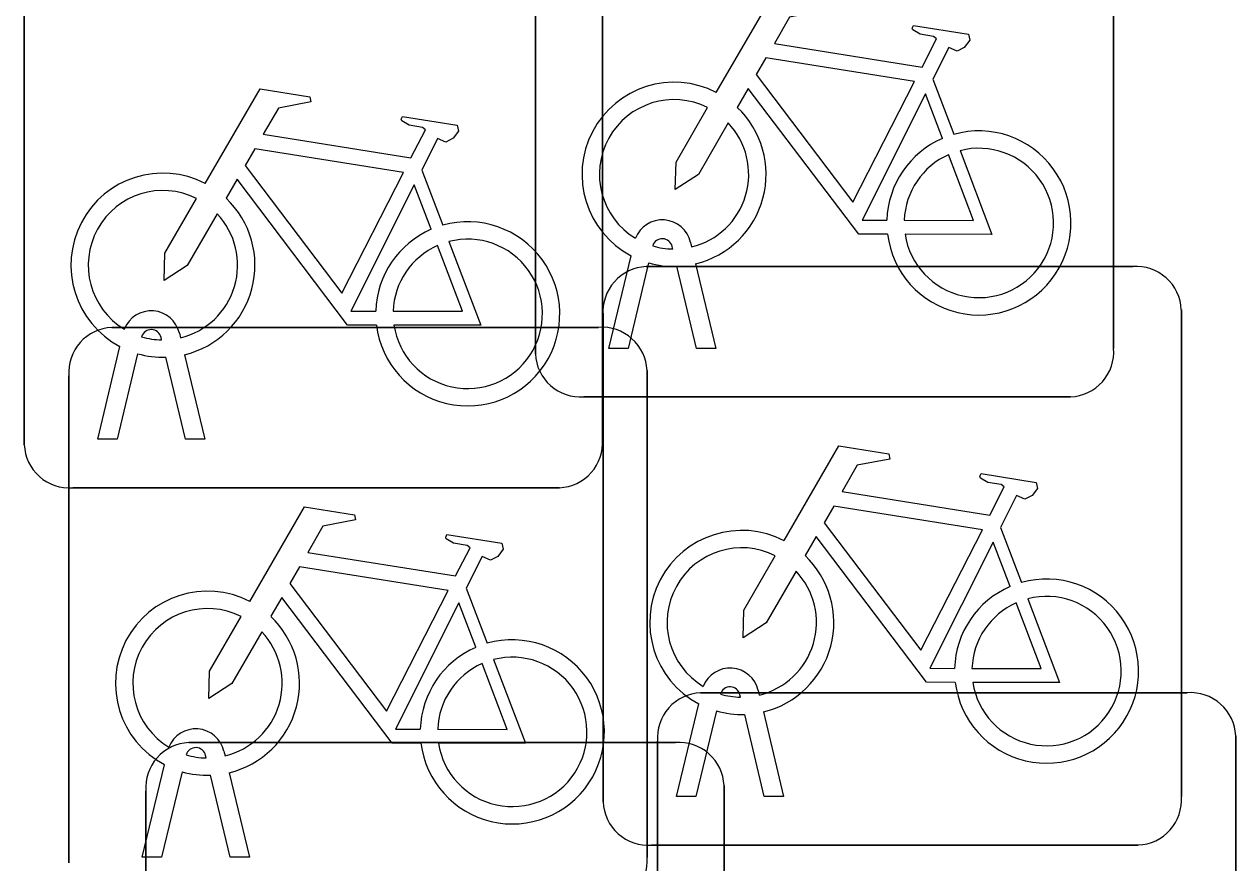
# Model space of a CAD drawing. Extents: x 162157 to 163165, y 378998 to 380775.
# Drawn here: x 162185.62 to 162187.714, y 379851.957 to 379853.405 of the extents above; entities that cross this region are included whole.
import ezdxf

# ---------------------------------------------------------------- set-up
doc = ezdxf.new("R2010")
doc.units = 0
doc.layers.add('IMGEO_Fietsenrek', color=7, linetype='Continuous')

msp = doc.modelspace()

# ---------------------------------------------------------------- linework, layer by layer
at = {"layer": 'IMGEO_Fietsenrek'}
for p, q in [((162186.5035, 379852.8359), (162186.5035, 379853.6768)), ((162186.5035, 379853.6768), (162186.5035, 379852.8359)), ((162187.5025, 379853.6861), (162187.5025, 379852.8452)), ((162187.5025, 379852.8452), (162187.5025, 379853.6861)), ((162186.6195, 379853.5291), (162186.6195, 379852.6882)), ((162186.6195, 379852.6882), (162186.6195, 379853.5291)), ((162185.6205, 379852.6789), (162185.6205, 379853.5198)), ((162185.6205, 379853.5198), (162185.6205, 379852.6789)), ((162187.1902, 379853.3102), (162187.2265, 379853.215)), ((162186.3072, 379853.1532), (162186.3435, 379853.058)), ((162186.7409, 379853.0169), (162186.7399, 379853.0212)), ((162186.7716, 379853.0284), (162186.7734, 379853.0205)), ((162186.6305, 379852.8453), (162186.6688, 379853.0053)), ((162186.6992, 379852.9931), (162186.6639, 379852.8453)), ((162186.6949, 379852.9865), (162187.5358, 379852.9865)), ((162187.5358, 379852.9865), (162186.6949, 379852.9865)), ((162186.782, 379852.8453), (162186.7481, 379852.987)), ((162186.7804, 379852.9913), (162186.8154, 379852.8453)), ((162186.6205, 379852.0619), (162186.6205, 379852.9028)), ((162186.6205, 379852.9028), (162186.6205, 379852.0619)), ((162187.6195, 379852.9121), (162187.6195, 379852.0712)), ((162187.6195, 379852.0712), (162187.6195, 379852.9121)), ((162185.7719, 379852.8815), (162186.6128, 379852.8815)), ((162186.6128, 379852.8815), (162185.7719, 379852.8815)), ((162185.8886, 379852.8714), (162185.8904, 379852.8635)), ((162185.8579, 379852.8599), (162185.8569, 379852.8642)), ((162185.7475, 379852.6883), (162185.7858, 379852.8483)), ((162185.8162, 379852.8361), (162185.7809, 379852.6883)), ((162185.899, 379852.6883), (162185.8651, 379852.83)), ((162185.8974, 379852.8343), (162185.9324, 379852.6883)), ((162186.6639, 379852.8453), (162186.6305, 379852.8453)), ((162186.8154, 379852.8453), (162186.782, 379852.8453)), ((162185.6975, 379851.9569), (162185.6975, 379852.7978)), ((162185.6975, 379852.7978), (162185.6975, 379851.9569)), ((162186.6965, 379852.8071), (162186.6965, 379851.9662)), ((162186.6965, 379851.9662), (162186.6965, 379852.8071)), ((162187.4281, 379852.7615), (162186.5872, 379852.7615)), ((162186.5872, 379852.7615), (162187.4281, 379852.7615)), ((162185.7809, 379852.6883), (162185.7475, 379852.6883)), ((162185.9324, 379852.6883), (162185.899, 379852.6883)), ((162186.5451, 379852.6045), (162185.7042, 379852.6045)), ((162185.7042, 379852.6045), (162186.5451, 379852.6045)), ((162187.3072, 379852.5362), (162187.3435, 379852.441)), ((162186.3842, 379852.4312), (162186.4205, 379852.336)), ((162186.7889, 379852.2505), (162187.6298, 379852.2505)), ((162187.6298, 379852.2505), (162186.7889, 379852.2505)), ((162186.8579, 379852.2429), (162186.8569, 379852.2472)), ((162186.8886, 379852.2544), (162186.8904, 379852.2465)), ((162186.7475, 379852.0713), (162186.7858, 379852.2313)), ((162186.8162, 379852.2191), (162186.7809, 379852.0713)), ((162186.899, 379852.0713), (162186.8651, 379852.213)), ((162186.8974, 379852.2173), (162186.9324, 379852.0713)), ((162185.9049, 379852.1645), (162186.7458, 379852.1645)), ((162186.7458, 379852.1645), (162185.9049, 379852.1645)), ((162186.7145, 379851.3259), (162186.7145, 379852.1668)), ((162186.7145, 379852.1668), (162186.7145, 379851.3259)), ((162187.7135, 379852.1761), (162187.7135, 379851.3352)), ((162187.7135, 379851.3352), (162187.7135, 379852.1761)), ((162185.9349, 379852.1379), (162185.9339, 379852.1422)), ((162185.9656, 379852.1494), (162185.9674, 379852.1415)), ((162185.8245, 379851.9663), (162185.8628, 379852.1263)), ((162185.8932, 379852.1141), (162185.8579, 379851.9663)), ((162185.976, 379851.9663), (162185.9421, 379852.108)), ((162185.9744, 379852.1123), (162186.0094, 379851.9663)), ((162185.8305, 379851.2399), (162185.8305, 379852.0808)), ((162185.8305, 379852.0808), (162185.8305, 379851.2399)), ((162186.8295, 379852.0901), (162186.8295, 379851.2492)), ((162186.8295, 379851.2492), (162186.8295, 379852.0901)), ((162186.7809, 379852.0713), (162186.7475, 379852.0713)), ((162186.9324, 379852.0713), (162186.899, 379852.0713)), ((162187.5451, 379851.9875), (162186.7042, 379851.9875)), ((162186.7042, 379851.9875), (162187.5451, 379851.9875)), ((162185.8579, 379851.9663), (162185.8245, 379851.9663)), ((162186.0094, 379851.9663), (162185.976, 379851.9663))]:
    msp.add_line(p, q, dxfattribs=at)
for points in [[(162186.8161, 379853.2872), (162186.9108, 379853.4507), (162186.997, 379853.4369), (162186.9987, 379853.4282), (162186.9426, 379853.4173), (162186.9164, 379853.372), (162187.1716, 379853.3312)], [(162187.1716, 379853.3312), (162187.1966, 379853.38), (162187.1915, 379853.384), (162187.1683, 379853.3877), (162187.1556, 379853.3952), (162187.1546, 379853.3983), (162187.1568, 379853.4029), (162187.2516, 379853.3878), (162187.2539, 379853.3775), (162187.2445, 379853.3651), (162187.2321, 379853.3587), (162187.2176, 379853.3649), (162187.1902, 379853.3102)], [(162187.1587, 379853.306), (162186.9019, 379853.347), (162186.8852, 379853.3182), (162187.0522, 379853.0979), (162187.1587, 379853.306)], [(162185.9331, 379853.1302), (162186.0278, 379853.2937), (162186.114, 379853.2799), (162186.1157, 379853.2712), (162186.0596, 379853.2603), (162186.0334, 379853.215), (162186.2886, 379853.1742)], [(162187.1118, 379853.0425), (162187.0621, 379853.0426), (162186.8714, 379853.2943), (162186.8524, 379853.2615)], [(162187.2067, 379853.208), (162187.1774, 379853.2848), (162187.068, 379853.0667), (162187.1107, 379853.0666)], [(162186.8368, 379853.2347), (162186.7852, 379853.1455), (162186.7453, 379853.1195), (162186.7465, 379853.167), (162186.801, 379853.2612)], [(162186.2886, 379853.1742), (162186.3136, 379853.223), (162186.3085, 379853.227), (162186.2853, 379853.2307), (162186.2726, 379853.2382), (162186.2716, 379853.2413), (162186.2738, 379853.2459), (162186.3686, 379853.2308), (162186.3709, 379853.2205), (162186.3615, 379853.2081), (162186.3491, 379853.2017), (162186.3346, 379853.2079), (162186.3072, 379853.1532)], [(162186.2757, 379853.149), (162186.0189, 379853.19), (162186.0022, 379853.1612), (162186.1692, 379852.9409), (162186.2757, 379853.149)], [(162187.2372, 379853.1868), (162187.2922, 379853.0422), (162187.1421, 379853.0425)], [(162187.1407, 379853.0665), (162187.2606, 379853.0663), (162187.2174, 379853.1799)], [(162186.2288, 379852.8855), (162186.1791, 379852.8856), (162185.9884, 379853.1373), (162185.9694, 379853.1045)], [(162186.3237, 379853.051), (162186.2944, 379853.1278), (162186.185, 379852.9097), (162186.2277, 379852.9096)], [(162185.9538, 379853.0777), (162185.9022, 379852.9885), (162185.8623, 379852.9625), (162185.8635, 379853.01), (162185.918, 379853.1042)], [(162186.2577, 379852.9095), (162186.3776, 379852.9093), (162186.3344, 379853.0229)], [(162186.3542, 379853.0298), (162186.4092, 379852.8852), (162186.2591, 379852.8855)], [(162186.9331, 379852.5132), (162187.0278, 379852.6767), (162187.114, 379852.6629), (162187.1157, 379852.6542), (162187.0596, 379852.6433), (162187.0334, 379852.598), (162187.2886, 379852.5572)], [(162187.2886, 379852.5572), (162187.3136, 379852.606), (162187.3085, 379852.61), (162187.2853, 379852.6137), (162187.2726, 379852.6212), (162187.2716, 379852.6243), (162187.2738, 379852.6289), (162187.3686, 379852.6138), (162187.3709, 379852.6035), (162187.3615, 379852.5911), (162187.3491, 379852.5847), (162187.3346, 379852.5909), (162187.3072, 379852.5362)], [(162186.0101, 379852.4082), (162186.1048, 379852.5717), (162186.191, 379852.5579), (162186.1927, 379852.5492), (162186.1366, 379852.5383), (162186.1104, 379852.493), (162186.3656, 379852.4522)], [(162187.2757, 379852.532), (162187.0189, 379852.573), (162187.0022, 379852.5442), (162187.1692, 379852.3239), (162187.2757, 379852.532)], [(162186.3656, 379852.4522), (162186.3906, 379852.501), (162186.3855, 379852.505), (162186.3623, 379852.5087), (162186.3496, 379852.5162), (162186.3486, 379852.5193), (162186.3508, 379852.5239), (162186.4456, 379852.5088), (162186.4479, 379852.4985), (162186.4385, 379852.4861), (162186.4261, 379852.4797), (162186.4116, 379852.4859), (162186.3842, 379852.4312)], [(162187.2288, 379852.2685), (162187.1791, 379852.2686), (162186.9884, 379852.5203), (162186.9694, 379852.4875)], [(162187.3237, 379852.434), (162187.2944, 379852.5108), (162187.185, 379852.2927), (162187.2277, 379852.2926)], [(162186.9538, 379852.4607), (162186.9022, 379852.3715), (162186.8623, 379852.3455), (162186.8635, 379852.393), (162186.918, 379852.4872)], [(162186.3527, 379852.427), (162186.0959, 379852.468), (162186.0792, 379852.4392), (162186.2462, 379852.2189), (162186.3527, 379852.427)], [(162186.3058, 379852.1635), (162186.2561, 379852.1636), (162186.0654, 379852.4153), (162186.0464, 379852.3825)], [(162187.3542, 379852.4128), (162187.4092, 379852.2682), (162187.2591, 379852.2685)], [(162186.4007, 379852.329), (162186.3714, 379852.4058), (162186.262, 379852.1877), (162186.3047, 379852.1876)], [(162187.2577, 379852.2925), (162187.3776, 379852.2923), (162187.3344, 379852.4059)], [(162186.0308, 379852.3557), (162185.9792, 379852.2665), (162185.9393, 379852.2405), (162185.9405, 379852.288), (162185.995, 379852.3822)], [(162186.4312, 379852.3078), (162186.4862, 379852.1632), (162186.3361, 379852.1635)], [(162186.3347, 379852.1875), (162186.4546, 379852.1873), (162186.4114, 379852.3009)]]:
    msp.add_lwpolyline(points, dxfattribs=at)
for centre, radius, start, end in [((162186.7431, 379853.1459), 0.159, 62.6766, 242.1369), ((162186.7431, 379853.1459), 0.129, 63.3192, 238.903), ((162186.7431, 379853.1459), 0.159, 283.5766, 46.6042), ((162186.7431, 379853.1459), 0.129, 283.6043, 43.4302), ((162187.2697, 379853.0619), 0.159, 113.3408, 178.3217), ((162187.2697, 379853.0619), 0.159, 187.0065, 105.7708), ((162187.2697, 379853.0619), 0.129, 188.6715, 104.5883), ((162187.2697, 379853.0619), 0.129, 113.923, 177.9556), ((162185.8601, 379852.9889), 0.159, 62.6766, 242.1369), ((162185.8601, 379852.9889), 0.129, 63.3192, 238.903), ((162185.8601, 379852.9889), 0.159, 283.5766, 46.6042), ((162185.8601, 379852.9889), 0.129, 283.6043, 43.4302), ((162186.3867, 379852.9049), 0.159, 187.0065, 105.7708), ((162186.7229, 379853.0173), 0.0499, 12.8025, 158.6934), ((162186.3867, 379852.9049), 0.159, 113.3408, 178.3217), ((162186.3867, 379852.9049), 0.129, 113.923, 177.9556), ((162186.3867, 379852.9049), 0.129, 188.6715, 104.5883), ((162186.7229, 379853.0173), 0.0174, 12.8025, 163.4502), ((162186.7431, 379853.1459), 0.129, 253.415, 269.0204), ((162186.6982, 379852.9086), 0.0779, 92.4484, 184.2845), ((162186.6982, 379852.9086), 0.0779, 92.4484, 184.2845), ((162186.7431, 379853.1459), 0.159, 253.9967, 271.7867), ((162187.5416, 379852.9088), 0.0779, 2.4484, 94.2845), ((162187.5416, 379852.9088), 0.0779, 2.4484, 94.2845), ((162185.8399, 379852.8603), 0.0499, 12.8025, 158.6934), ((162185.7752, 379852.8036), 0.0779, 92.4484, 184.2845), ((162185.7752, 379852.8036), 0.0779, 92.4484, 184.2845), ((162185.8399, 379852.8603), 0.0174, 12.8025, 163.4502), ((162186.6186, 379852.8038), 0.0779, 2.4484, 94.2845), ((162186.6186, 379852.8038), 0.0779, 2.4484, 94.2845), ((162185.8601, 379852.9889), 0.129, 253.415, 269.0204), ((162185.8601, 379852.9889), 0.159, 253.9967, 271.7867), ((162186.5814, 379852.8392), 0.0779, 182.4484, 274.2845), ((162186.5814, 379852.8392), 0.0779, 182.4484, 274.2845), ((162187.4248, 379852.8394), 0.0779, 272.4484, 4.2845), ((162187.4248, 379852.8394), 0.0779, 272.4484, 4.2845), ((162186.5418, 379852.6824), 0.0779, 272.4484, 4.2845), ((162186.5418, 379852.6824), 0.0779, 272.4484, 4.2845), ((162185.6984, 379852.6822), 0.0779, 182.4484, 274.2845), ((162185.6984, 379852.6822), 0.0779, 182.4484, 274.2845), ((162186.8601, 379852.3719), 0.159, 62.6766, 242.1369), ((162186.8601, 379852.3719), 0.129, 63.3192, 238.903), ((162186.8601, 379852.3719), 0.159, 283.5766, 46.6042), ((162186.8601, 379852.3719), 0.129, 283.6043, 43.4302), ((162187.3867, 379852.2879), 0.159, 113.3408, 178.3217), ((162187.3867, 379852.2879), 0.159, 187.0065, 105.7708), ((162185.9371, 379852.2669), 0.159, 62.6766, 242.1369), ((162187.3867, 379852.2879), 0.129, 188.6715, 104.5883), ((162185.9371, 379852.2669), 0.129, 63.3192, 238.903), ((162187.3867, 379852.2879), 0.129, 113.923, 177.9556), ((162185.9371, 379852.2669), 0.159, 283.5766, 46.6042), ((162185.9371, 379852.2669), 0.129, 283.6043, 43.4302), ((162186.4637, 379852.1829), 0.159, 113.3408, 178.3217), ((162186.4637, 379852.1829), 0.159, 187.0065, 105.7708), ((162186.4637, 379852.1829), 0.129, 188.6715, 104.5883), ((162186.4637, 379852.1829), 0.129, 113.923, 177.9556), ((162186.8399, 379852.2433), 0.0499, 12.8025, 158.6934), ((162186.7922, 379852.1726), 0.0779, 92.4484, 184.2845), ((162186.7922, 379852.1726), 0.0779, 92.4484, 184.2845), ((162186.8399, 379852.2433), 0.0174, 12.8025, 163.4502), ((162186.8601, 379852.3719), 0.129, 253.415, 269.0204), ((162187.6356, 379852.1728), 0.0779, 2.4484, 94.2845), ((162187.6356, 379852.1728), 0.0779, 2.4484, 94.2845), ((162186.8601, 379852.3719), 0.159, 253.9967, 271.7867), ((162185.9169, 379852.1383), 0.0499, 12.8025, 158.6934), ((162185.9082, 379852.0866), 0.0779, 92.4484, 184.2845), ((162185.9082, 379852.0866), 0.0779, 92.4484, 184.2845), ((162186.7516, 379852.0868), 0.0779, 2.4484, 94.2845), ((162186.7516, 379852.0868), 0.0779, 2.4484, 94.2845), ((162185.9169, 379852.1383), 0.0174, 12.8025, 163.4502), ((162185.9371, 379852.2669), 0.129, 253.415, 269.0204), ((162185.9371, 379852.2669), 0.159, 253.9967, 271.7867), ((162186.6984, 379852.0652), 0.0779, 182.4484, 274.2845), ((162186.6984, 379852.0652), 0.0779, 182.4484, 274.2845), ((162187.5418, 379852.0654), 0.0779, 272.4484, 4.2845), ((162187.5418, 379852.0654), 0.0779, 272.4484, 4.2845), ((162186.6188, 379851.9604), 0.0779, 272.4484, 4.2845), ((162186.6188, 379851.9604), 0.0779, 272.4484, 4.2845)]:
    msp.add_arc(centre, radius, start, end, dxfattribs=at)

doc.saveas('drawing.dxf')
